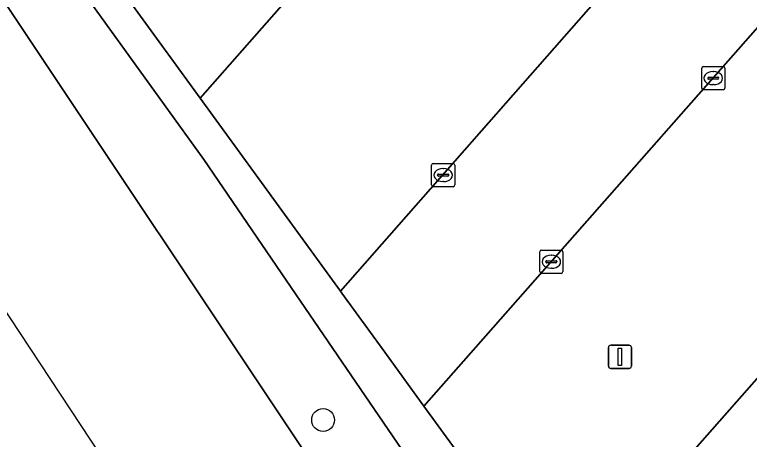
# Model space of a CAD drawing. Extents: x 158472 to 159562, y 388525 to 389606.
# Drawn here: x 158679.18 to 158710.83, y 388769.33 to 388787.63 of the extents above; entities that cross this region are included whole.
import ezdxf

# ---------------------------------------------------------------- set-up
doc = ezdxf.new("R2010")
doc.units = 0
for name, color, linetype in [('IMGEO_Boom', 7, 'Continuous'), ('IMGEO_Groenvoorziening', 7, 'Continuous'), ('IMGEO_Kolk', 7, 'Continuous'), ('IMGEO_Lichtmast', 7, 'Continuous'), ('IMGEO_Meer_plas_ven_vijver', 7, 'Continuous'), ('IMGEO_Oever', 7, 'Continuous'), ('IMGEO_Parkeervlak_open', 7, 'Continuous'), ('IMGEO_Rijbaan_lokaal_open', 7, 'Continuous')]:
    doc.layers.add(name, color=color, linetype=linetype)

msp = doc.modelspace()

# ---------------------------------------------------------------- linework, layer by layer
at = {"layer": 'IMGEO_Boom'}
msp.add_circle((158692.464, 388770.161), 0.489, dxfattribs=at)
at = {"layer": 'IMGEO_Groenvoorziening'}
msp.add_lwpolyline([(158676.499, 388809.693), (158655.937, 388827.699), (158654.184, 388825.806), (158656.805, 388823.409), (158657.276, 388822.984), (158660.005, 388821.203), (158665.283, 388814.769), (158667.372, 388809.99), (158676.637, 388797.026), (158681.382, 388789.641), (158687.327, 388781.391), (158691.492, 388775.285), (158699.444, 388763.626), (158703.128, 388758.224), (158704.66, 388759.967), (158702.831, 388762.483), (158700.24, 388766.047), (158696.814, 388770.761), (158695.007, 388773.247), (158693.274, 388775.631), (158693.219, 388775.707), (158687.175, 388784.023), (158684.139, 388788.199)], dxfattribs=at)
at = {"layer": 'IMGEO_Kolk'}
for p, q in [((158708.855, 388785.393), (158709.707, 388785.393)), ((158708.78, 388784.467), (158708.78, 388785.319)), ((158709.268, 388785.173), (158709.293, 388785.173)), ((158709.781, 388785.319), (158709.781, 388784.467)), ((158709.039, 388784.887), (158709.039, 388784.899)), ((158709.477, 388784.85), (158709.079, 388784.85)), ((158709.082, 388784.936), (158709.48, 388784.936)), ((158709.523, 388784.899), (158709.523, 388784.887)), ((158709.291, 388784.613), (158709.266, 388784.613)), ((158709.707, 388784.393), (158708.855, 388784.393)), ((158697.138, 388780.29), (158697.138, 388781.142)), ((158697.213, 388781.216), (158698.065, 388781.216)), ((158697.626, 388780.996), (158697.651, 388780.996)), ((158698.139, 388781.142), (158698.139, 388780.29)), ((158697.397, 388780.71), (158697.397, 388780.722)), ((158697.835, 388780.673), (158697.437, 388780.673)), ((158697.44, 388780.759), (158697.838, 388780.759)), ((158697.881, 388780.722), (158697.881, 388780.71)), ((158697.649, 388780.436), (158697.624, 388780.436)), ((158698.065, 388780.216), (158697.213, 388780.216)), ((158701.876, 388777.481), (158702.728, 388777.481)), ((158701.801, 388776.555), (158701.801, 388777.407)), ((158702.289, 388777.261), (158702.314, 388777.261)), ((158702.802, 388777.407), (158702.802, 388776.555)), ((158702.06, 388776.975), (158702.06, 388776.987)), ((158702.498, 388776.938), (158702.1, 388776.938)), ((158702.103, 388777.024), (158702.501, 388777.024)), ((158702.544, 388776.987), (158702.544, 388776.975)), ((158702.312, 388776.701), (158702.287, 388776.701)), ((158702.728, 388776.481), (158701.876, 388776.481))]:
    msp.add_line(p, q, dxfattribs=at)
for points in [[(158708.855, 388785.393), (158709.707, 388785.393)], [(158708.78, 388784.467), (158708.78, 388785.319)], [(158709.781, 388785.319), (158709.781, 388784.467)], [(158709.707, 388784.393), (158708.855, 388784.393)], [(158697.138, 388780.29), (158697.138, 388781.142)], [(158697.213, 388781.216), (158698.065, 388781.216)], [(158698.139, 388781.142), (158698.139, 388780.29)], [(158698.065, 388780.216), (158697.213, 388780.216)], [(158701.876, 388777.481), (158702.728, 388777.481)], [(158701.801, 388776.555), (158701.801, 388777.407)], [(158702.802, 388777.407), (158702.802, 388776.555)], [(158702.728, 388776.481), (158701.876, 388776.481)]]:
    msp.add_lwpolyline(points, dxfattribs=at)
for centre, radius, start, end in [((158708.857, 388785.317), 0.0765, 91.552, 178.448), ((158708.857, 388785.317), 0.0765, 91.552, 178.448), ((158709.705, 388785.317), 0.0765, 1.552, 88.448), ((158709.705, 388785.317), 0.0765, 1.552, 88.448), ((158709.079, 388784.896), 0.0403, 85.8775, 175.7526), ((158709.076, 388784.886), 0.0366, 178.938, 274.7102), ((158709.48, 388784.893), 0.043, 264.8664, 352.4533), ((158709.484, 388784.898), 0.0386, 1.7309, 96.639), ((158708.857, 388784.469), 0.0765, 181.552, 268.448), ((158708.857, 388784.469), 0.0765, 181.552, 268.448), ((158709.705, 388784.469), 0.0765, 271.552, 358.448), ((158709.705, 388784.469), 0.0765, 271.552, 358.448), ((158697.215, 388781.14), 0.0765, 91.552, 178.448), ((158697.215, 388781.14), 0.0765, 91.552, 178.448), ((158698.063, 388781.14), 0.0765, 1.552, 88.448), ((158698.063, 388781.14), 0.0765, 1.552, 88.448), ((158697.437, 388780.719), 0.0403, 85.8775, 175.7526), ((158697.434, 388780.709), 0.0366, 178.938, 274.7102), ((158697.838, 388780.716), 0.043, 264.8664, 352.4533), ((158697.842, 388780.721), 0.0386, 1.7309, 96.639), ((158697.215, 388780.292), 0.0765, 181.552, 268.448), ((158697.215, 388780.292), 0.0765, 181.552, 268.448), ((158698.063, 388780.292), 0.0765, 271.552, 358.448), ((158698.063, 388780.292), 0.0765, 271.552, 358.448), ((158701.878, 388777.405), 0.0765, 91.552, 178.448), ((158701.878, 388777.405), 0.0765, 91.552, 178.448), ((158702.726, 388777.405), 0.0765, 1.552, 88.448), ((158702.726, 388777.405), 0.0765, 1.552, 88.448), ((158702.1, 388776.984), 0.0403, 85.8775, 175.7526), ((158702.097, 388776.974), 0.0366, 178.938, 274.7102), ((158702.501, 388776.981), 0.043, 264.8664, 352.4533), ((158702.505, 388776.986), 0.0386, 1.7309, 96.639), ((158701.878, 388776.557), 0.0765, 181.552, 268.448), ((158701.878, 388776.557), 0.0765, 181.552, 268.448), ((158702.726, 388776.557), 0.0765, 271.552, 358.448), ((158702.726, 388776.557), 0.0765, 271.552, 358.448)]:
    msp.add_arc(centre, radius, start, end, dxfattribs=at)
for centre, major_axis, ratio, start_param, end_param in [((158709.267, 388784.893), (-0.387, 0.002), 0.722429, 4.712389, 7.853982), ((158709.292, 388784.893), (-0.39, 0.002), 0.717154, 1.570796, 4.712389), ((158697.625, 388780.716), (-0.387, 0.002), 0.722429, 4.712389, 7.853982), ((158697.65, 388780.716), (-0.39, 0.002), 0.717154, 1.570796, 4.712389), ((158702.288, 388776.981), (-0.387, 0.002), 0.722429, 4.712389, 7.853982), ((158702.313, 388776.981), (-0.39, 0.002), 0.717154, 1.570796, 4.712389)]:
    msp.add_ellipse(centre, major_axis=major_axis, ratio=ratio, start_param=start_param, end_param=end_param, dxfattribs=at)
at = {"layer": 'IMGEO_Lichtmast'}
for p, q in [((158704.861, 388773.386), (158705.651, 388773.386)), ((158705.651, 388773.386), (158704.861, 388773.386)), ((158704.761, 388772.486), (158704.761, 388773.286)), ((158704.761, 388773.286), (158704.761, 388772.486)), ((158705.751, 388773.286), (158705.751, 388772.486)), ((158705.751, 388772.486), (158705.751, 388773.286)), ((158705.651, 388772.386), (158704.861, 388772.386)), ((158704.861, 388772.386), (158705.651, 388772.386))]:
    msp.add_line(p, q, dxfattribs=at)
msp.add_lwpolyline([(158705.181, 388773.261), (158705.331, 388773.261), (158705.331, 388772.511), (158705.181, 388772.511), (158705.181, 388773.261)], dxfattribs=at)
for centre, start, end in [((158704.861, 388773.286), 90, 180), ((158704.861, 388773.286), 90, 180), ((158705.651, 388773.286), 0, 90), ((158705.651, 388773.286), 360, 90), ((158704.861, 388772.486), 180, 270), ((158704.861, 388772.486), 180, 270), ((158705.651, 388772.486), 270, 0), ((158705.651, 388772.486), 270, 0)]:
    msp.add_arc(centre, 0.1, start, end, dxfattribs=at)
at = {"layer": 'IMGEO_Meer_plas_ven_vijver'}
for points in [[(158648.473, 388820.799), (158702.912, 388738.246)], [(158694.933, 388763.87), (158675.748, 388792.648)]]:
    msp.add_lwpolyline(points, dxfattribs=at)
at = {"layer": 'IMGEO_Oever'}
for points in [[(158767.855, 388731.202), (158746.586, 388735.773), (158743.741, 388736.553), (158728.274, 388740.277), (158718.265, 388741.975), (158716.33, 388742.684), (158714.762, 388744.037), (158714.238, 388744.412), (158711.437, 388746.785), (158708.904, 388750), (158707.649, 388751.593), (158703.128, 388758.224), (158699.444, 388763.626), (158691.492, 388775.285), (158687.327, 388781.391), (158681.382, 388789.641), (158676.637, 388797.026), (158667.372, 388809.99), (158665.283, 388814.769), (158660.005, 388821.203), (158657.276, 388822.984), (158656.805, 388823.409), (158654.184, 388825.806)], [(158675.748, 388792.648), (158694.933, 388763.87)]]:
    msp.add_lwpolyline(points, dxfattribs=at)
at = {"layer": 'IMGEO_Parkeervlak_open'}
for points in [[(158700.254, 388798.9), (158687.175, 388784.023), (158693.219, 388775.707), (158707.784, 388792.295)], [(158711.638, 388787.571), (158696.814, 388770.761), (158700.24, 388766.047), (158702.831, 388762.483), (158719.16, 388781.012)]]:
    msp.add_lwpolyline(points, dxfattribs=at)
at = {"layer": 'IMGEO_Rijbaan_lokaal_open'}
for points in [[(158684.139, 388788.199), (158687.175, 388784.023), (158700.254, 388798.9)], [(158707.784, 388792.295), (158693.219, 388775.707), (158693.274, 388775.631), (158695.007, 388773.247), (158696.814, 388770.761), (158711.638, 388787.571), (158712.353, 388788.381)], [(158719.867, 388781.814), (158719.16, 388781.012), (158702.831, 388762.483), (158704.66, 388759.967), (158706.468, 388757.48), (158724.375, 388777.855)]]:
    msp.add_lwpolyline(points, dxfattribs=at)

doc.saveas('drawing.dxf')
